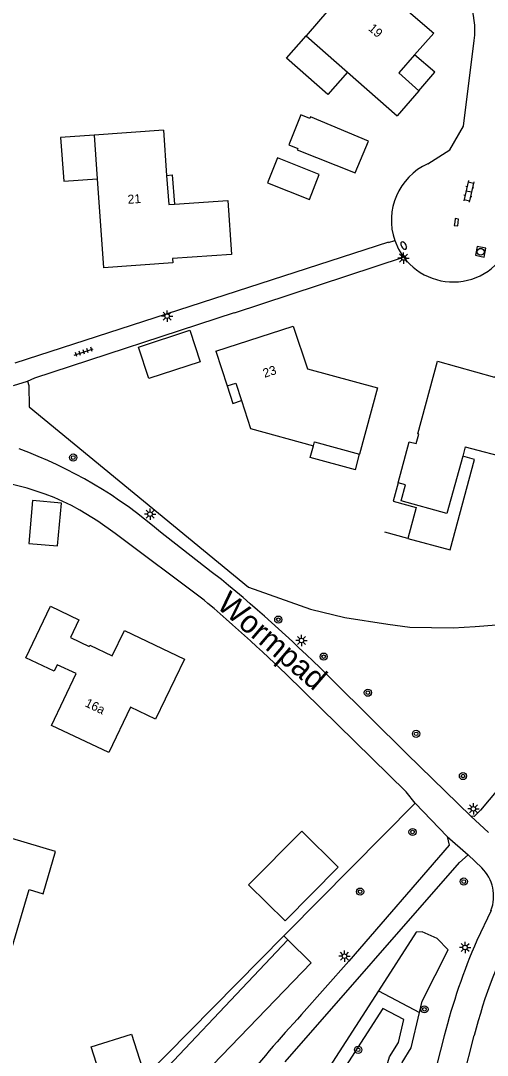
# Model space of a CAD drawing. Extents: x 131000 to 133013, y 393000 to 396501.
# Drawn here: x 131569 to 131620.8, y 395059.9 to 395174.9 of the extents above; entities that cross this region are included whole.
import ezdxf

# ---------------------------------------------------------------- set-up
doc = ezdxf.new("R2010")
doc.units = 0
for name, color, linetype in [('gg-afsc-erfafscheiding', 7, 'Continuous'), ('gg-afsc-hekwerk', 7, 'Continuous'), ('gg-afsc-muur', 7, 'Continuous'), ('gg-anno-huisnummerreeks BGT', 7, 'Continuous'), ('gg-anno-openbare ruimte label', 7, 'Continuous'), ('gg-bbg-bijgebouw', 7, 'Continuous'), ('gg-bbg-gedigitaliseerde bebouwing', 7, 'Continuous'), ('gg-bbg-gedigitaliseerde bijgebouw', 7, 'Continuous'), ('gg-bbg-hoofdgebouw', 7, 'Continuous'), ('gg-bbg-luifel en loopbrug', 7, 'Continuous'), ('gg-knt-verharding', 7, 'Continuous'), ('gg-knt-verharding nz', 7, 'Continuous'), ('gg-kntw-bovenkant insteek waterloop', 7, 'Continuous'), ('gt-grn-groengrens', 7, 'Continuous'), ('gt-grn-vlakafsluiter', 7, 'Continuous'), ('gt-symb-boom', 7, 'Continuous'), ('gt-symb-brandkraan', 7, 'Continuous'), ('gt-symb-klinker verharding', 7, 'Continuous'), ('gt-symb-kolk', 7, 'Continuous'), ('gt-symb-lichtmast', 7, 'Continuous'), ('gt-symb-rioolschacht', 7, 'Continuous'), ('gt-symb-tegel verharding', 7, 'Continuous')]:
    doc.layers.add(name, color=color, linetype=linetype)

# ---------------------------------------------------------------- blocks, each defined once
blk = doc.blocks.new('gt0-LMAST')
at = {"layer": 'gt-symb-lichtmast'}
for p, q in [((-0.18, 0.17), (-0.45, 0.44)), ((-0.01, 0.25), (-0.01, 0.62)), ((0.17, 0.17), (0.44, 0.44)), ((-0.26, 0), (-0.63, 0)), ((-0.18, -0.18), (-0.45, -0.45)), ((-0.01, -0.25), (-0.01, -0.63)), ((0.44, -0.45), (0.17, -0.18)), ((0.24, 0), (0.62, 0))]:
    blk.add_line(p, q, dxfattribs=at)
blk.add_circle((-0.01, 0), 0.25, dxfattribs=at)
blk = doc.blocks.new('gt0-KL1')
at = {"layer": 'gt-symb-klinker verharding'}
for p, q in [((-1.15, 0.3), (1.15, 0.3)), ((-1, -0.3), (-1, 0.3)), ((-0.5, 0.3), (-0.5, 0.45)), ((0, -0.3), (0, 0.3)), ((0.5, 0.3), (0.5, 0.45)), ((1, -0.3), (1, 0.3)), ((-1.15, -0.3), (1.15, -0.3)), ((-0.5, -0.45), (-0.5, -0.3)), ((0.5, -0.45), (0.5, -0.3))]:
    blk.add_line(p, q, dxfattribs=at)
blk = doc.blocks.new('gt0-BOOM')
at = {"layer": 'gt-symb-boom'}
for radius in [0.4, 0.2]:
    blk.add_circle((0, 0), radius, dxfattribs=at)
blk = doc.blocks.new('gt0-BR')
at = {"layer": 'gt-symb-brandkraan'}
for centre, radius, start, end in [((-0.24, 0), 0.206, 107.5669, 252.4331), ((0.6, -2.66), 3, 106.892, 107.5669), ((0, -0.69), 0.938, 73.108, 106.892), ((-0.6, -2.66), 3, 72.4331, 73.108), ((0.24, 0), 0.206, 287.567, 72.4331), ((0.6, 2.66), 3, 252.4331, 253.108), ((0, 0.69), 0.938, 253.108, 286.8921), ((-0.6, 2.66), 3, 286.8921, 287.567)]:
    blk.add_arc(centre, radius, start, end, dxfattribs=at)
blk = doc.blocks.new('gt0-KOLK')
at = {"layer": 'gt-symb-kolk'}
blk.add_lwpolyline([(0, 0), (0.37, 0), (0.37, 0.4), (-0.38, 0.4), (-0.38, 0), (0, 0)], dxfattribs=at)
blk = doc.blocks.new('gt0-RS')
at = {"layer": 'gt-symb-rioolschacht'}
blk.add_lwpolyline([(-0.5, -0.5), (0.5, -0.5), (0.5, 0.5), (-0.5, 0.5)], close=True, dxfattribs=at)
blk.add_circle((0, 0), 0.375, dxfattribs=at)
blk = doc.blocks.new('gt0-TEG1')
at = {"layer": 'gt-symb-tegel verharding'}
for p, q in [((-1.12, 0), (1.12, 0)), ((-0.9, -0.25), (-0.9, 0.25)), ((-0.45, -0.25), (-0.45, 0.25)), ((0, -0.25), (0, 0.25)), ((0.45, -0.25), (0.45, 0.25)), ((0.9, -0.25), (0.9, 0.25))]:
    blk.add_line(p, q, dxfattribs=at)

msp = doc.modelspace()

# ---------------------------------------------------------------- linework, layer by layer
at = {"layer": 'gg-afsc-erfafscheiding'}
msp.add_arc((131561.86, 395095.82), 28.25, 61.0237, 95.4352, dxfattribs=at)
at = {"layer": 'gg-afsc-hekwerk'}
for p, q in [((131609.83, 395150.3), (131568.33, 395136.87)), ((131598.57, 395073.6), (131612.81, 395087.95))]:
    msp.add_line(p, q, dxfattribs=at)
for points in [[(131569.71, 395134.88), (131570.55, 395135.23), (131592.71, 395142.51), (131592.73, 395142.46)], [(131569.71, 395134.88), (131569.86, 395134.39), (131569.9, 395132.01), (131594.27, 395111.97), (131601.15, 395109.51), (131605, 395108.58), (131609.76, 395107.86), (131612.21, 395107.53), (131617.04, 395107.46), (131619.47, 395107.58), (131621.85, 395107.8), (131626.63, 395108.58), (131631.32, 395109.81), (131633.67, 395110.6), (131635.78, 395111.84), (131649.87, 395124.48)], [(131589.34, 395110.53), (131579.45, 395117.92), (131577.55, 395119.3), (131575.55, 395120.53)]]:
    msp.add_lwpolyline(points, dxfattribs=at)
at = {"layer": 'gg-afsc-muur'}
msp.add_line((131611.97, 395117.39), (131609.42, 395118.08), dxfattribs=at)
at = {"layer": 'gg-bbg-bijgebouw'}
for points in [[(131606.14, 395158), (131607.61, 395161.54), (131601.15, 395164.23), (131601.08, 395164.07)], [(131599.75, 395160.74), (131599.68, 395160.58), (131606.14, 395158)], [(131596.4, 395156.89), (131601.05, 395155.07), (131602.14, 395157.85), (131597.49, 395159.67), (131596.4, 395156.89)]]:
    msp.add_lwpolyline(points, dxfattribs=at)
at = {"layer": 'gg-bbg-gedigitaliseerde bebouwing'}
for p, q in [((131606.88, 395180.43), (131600.69, 395173.26)), ((131600.69, 395173.26), (131605.29, 395169.21)), ((131605.29, 395169.21), (131610.8, 395164.36)), ((131584.83, 395162.75), (131577.12, 395162.21)), ((131577.12, 395162.21), (131577.46, 395157.35)), ((131577.46, 395157.35), (131578.15, 395147.47)), ((131590.65, 395138.21), (131591.9, 395134.33)), ((131618.37, 395127.58), (131618.08, 395126.52)), ((131618.37, 395127.58), (131624.21, 395126.03))]:
    msp.add_line(p, q, dxfattribs=at)
for points in [[(131591.9, 395134.33), (131592.87, 395134.64), (131593.5, 395132.7)], [(131593.5, 395132.7), (131594.51, 395129.6), (131601.49, 395127.69)], [(131601.49, 395127.69), (131601.6, 395128.11), (131606.63, 395126.74)], [(131618.08, 395126.52), (131616.33, 395120.17), (131611.24, 395121.55), (131611.74, 395123.36), (131610.91, 395123.58)], [(131554.59, 395075.44), (131561.38, 395073.42), (131561.22, 395072.89), (131567.73, 395070.96), (131569.92, 395078.35), (131571.45, 395077.9), (131572.84, 395082.59), (131562.7, 395085.58)]]:
    msp.add_lwpolyline(points, dxfattribs=at)
at = {"layer": 'gg-bbg-gedigitaliseerde bijgebouw'}
for points in [[(131601.08, 395164.07), (131600.08, 395164.47), (131598.75, 395161.14), (131599.75, 395160.74)], [(131582.07, 395138.66), (131587.77, 395140.53), (131588.92, 395137.02), (131583.22, 395135.15), (131582.07, 395138.66)], [(131569.85, 395116.84), (131573.06, 395116.55), (131573.49, 395121.3), (131570.28, 395121.59), (131569.85, 395116.84)], [(131594.29, 395078.87), (131600.2, 395084.86), (131604.25, 395080.86), (131598.35, 395074.87), (131594.29, 395078.87)], [(131576.81, 395060.87), (131581.29, 395062.29), (131582.46, 395058.6), (131577.98, 395057.18), (131576.81, 395060.87)]]:
    msp.add_lwpolyline(points, dxfattribs=at)
at = {"layer": 'gg-bbg-hoofdgebouw'}
for p, q in [((131613.22, 395167.15), (131610.8, 395164.36)), ((131584.83, 395162.75), (131585.18, 395157.74))]:
    msp.add_line(p, q, dxfattribs=at)
for points in [[(131606.88, 395180.43), (131614.86, 395173.55), (131612.73, 395171.14)], [(131612.73, 395171.14), (131610.97, 395169.14), (131613.22, 395167.15)], [(131585.18, 395157.74), (131585.41, 395154.49), (131586.04, 395154.53)], [(131586.04, 395154.53), (131591.99, 395154.95), (131592.4, 395148.96), (131585.84, 395148.51), (131585.86, 395148), (131578.15, 395147.47)], [(131590.65, 395138.21), (131599.26, 395140.99), (131600.82, 395136.23), (131608.63, 395134.13), (131606.63, 395126.74)], [(131613.1, 395129.02), (131615.29, 395137.08), (131621.62, 395135.32), (131626.24, 395140.05)], [(131610.91, 395123.58), (131612.13, 395128.12), (131612.92, 395127.92), (131613.21, 395128.99), (131613.1, 395129.02)], [(131569.54, 395104.13), (131572.27, 395109.84), (131575.42, 395108.33), (131574.48, 395106.36), (131576.56, 395105.37), (131576.64, 395105.53), (131579.14, 395104.34), (131580.49, 395107.16), (131587.15, 395103.98), (131583.96, 395097.31), (131581.15, 395098.65), (131578.75, 395093.59)], [(131578.75, 395093.59), (131572.39, 395096.61), (131575.11, 395102.37), (131573.01, 395103.35), (131572.68, 395102.62), (131569.54, 395104.13)]]:
    msp.add_lwpolyline(points, dxfattribs=at)
at = {"layer": 'gg-bbg-luifel en loopbrug'}
msp.add_line((131606.17, 395125.02), (131606.63, 395126.74), dxfattribs=at)
for points in [[(131605.29, 395169.21), (131603.11, 395166.73), (131598.51, 395170.78), (131600.69, 395173.26)], [(131613.22, 395167.15), (131614.99, 395169.19), (131612.73, 395171.14)], [(131577.12, 395162.21), (131573.4, 395161.95), (131573.74, 395157.09), (131577.46, 395157.35)], [(131585.18, 395157.74), (131585.81, 395157.79), (131586.04, 395154.53)], [(131591.9, 395134.33), (131592.53, 395132.39), (131593.5, 395132.7)], [(131606.17, 395125.02), (131601.13, 395126.38), (131601.49, 395127.69)], [(131610.91, 395123.58), (131610.35, 395121.52), (131612.9, 395120.83), (131611.97, 395117.39), (131616.68, 395116.12), (131619.39, 395126.17), (131618.08, 395126.52)]]:
    msp.add_lwpolyline(points, dxfattribs=at)
at = {"layer": 'gg-knt-verharding'}
for p, q in [((131609.83, 395150.27), (131610.53, 395150.5)), ((131609.83, 395150.3), (131609.83, 395150.27)), ((131592.73, 395142.46), (131611.52, 395148.63)), ((131568.18, 395134.39), (131569.71, 395134.88)), ((131589.34, 395110.53), (131589.77, 395110.17)), ((131616.35, 395084.25), (131612.81, 395087.95)), ((131618.7, 395082.23), (131620.19, 395080.77)), ((131621.23, 395076.03), (131619.65, 395072.71)), ((131616.02, 395062.09), (131613.55, 395052.51)), ((131616.57, 395051.21), (131619.37, 395062.13))]:
    msp.add_line(p, q, dxfattribs=at)
for points in [[(131614.21, 395159.02), (131616.65, 395160.57), (131618.16, 395163.19), (131619.36, 395172.74)], [(131610.53, 395150.5), (131610.95, 395149.53), (131611.52, 395148.63)], [(131591.26, 395112.83), (131590.14, 395113.68), (131584.5, 395118.09)], [(131618.99, 395086.5), (131611.86, 395093.45), (131603.7, 395101.56)], [(131612.81, 395087.95), (131611.8, 395089.22), (131600.4, 395100.41)], [(131630.16, 395098.84), (131622.95, 395090.64), (131620.05, 395087.18), (131619.34, 395086.47), (131618.99, 395086.5)], [(131616.35, 395084.25), (131616.58, 395083.29), (131605.42, 395070.4), (131600.17, 395064.46)], [(131598.35, 395059.23), (131617.71, 395081.37), (131618.7, 395082.23)]]:
    msp.add_lwpolyline(points, dxfattribs=at)
for centre, radius, start, end in [((131610.4, 395173.87), 9.03, 352.8391, 48.9394), ((131617.02, 395152.75), 6.87, 114.1801, 199.1456), ((131617.02, 395152.76), 6.87, 216.8822, 349.9718), ((131551.46, 395079.94), 50.46, 49.0983, 69.9296), ((131476.04, 394973.15), 181.07, 45.1684, 50.4794), ((131455.35, 394953.04), 206.78, 45.4547, 49.4542), ((131617.12, 395077.62), 4.4, 338.8749, 45.768), ((131669.88, 395049.66), 52.03, 151.0892, 166.1372), ((131683.63, 395044.94), 69.74, 156.5303, 165.7603), ((131707.41, 394965.47), 145.94, 137.29, 145.7527)]:
    msp.add_arc(centre, radius, start, end, dxfattribs=at)
at = {"layer": 'gg-knt-verharding nz'}
for p, q in [((131618.99, 395086.5), (131620.96, 395084.69)), ((131616.35, 395084.25), (131618.7, 395082.23))]:
    msp.add_line(p, q, dxfattribs=at)
at = {"layer": 'gg-kntw-bovenkant insteek waterloop'}
for points in [[(131598.64, 395072.77), (131561.81, 395033.81), (131564.44, 395032.06)], [(131564.44, 395032.06), (131601.25, 395070.21), (131598.64, 395072.77)]]:
    msp.add_lwpolyline(points, dxfattribs=at)
at = {"layer": 'gt-grn-groengrens'}
for p, q in [((131598.64, 395072.77), (131598.19, 395073.22)), ((131608.71, 395067.1), (131613.29, 395064.7))]:
    msp.add_line(p, q, dxfattribs=at)
for points in [[(131613.29, 395064.7), (131613.59, 395065.96), (131616.47, 395071.65), (131615.25, 395072.91), (131613.56, 395073.65), (131612.91, 395073.62), (131608.71, 395067.1)], [(131608.71, 395067.1), (131581.75, 395025.28), (131576.55, 395018.81), (131569.49, 395012.79), (131555.97, 395004.52), (131558.41, 394996.05), (131560.51, 394989.81), (131587.32, 395019.85), (131605.1, 395038.62), (131609.02, 395051.37), (131611.34, 395059.15), (131612.34, 395060.77), (131613.29, 395064.7)], [(131557.73, 395003.83), (131559.85, 394996.5), (131561.11, 394992.74), (131586.22, 395020.87), (131603.77, 395039.4), (131607.58, 395051.8), (131609.96, 395059.77), (131610.94, 395061.35), (131611.55, 395063.92), (131609.22, 395065.14), (131582.97, 395024.4), (131577.63, 395017.76), (131570.38, 395011.58), (131557.73, 395003.83)]]:
    msp.add_lwpolyline(points, dxfattribs=at)
at = {"layer": 'gt-grn-vlakafsluiter'}
for p, q in [((131598.57, 395073.6), (131598.19, 395073.22)), ((131598.19, 395073.22), (131552.49, 395026.83))]:
    msp.add_line(p, q, dxfattribs=at)

# ---------------------------------------------------------------- block references
at = {"layer": 'gt-symb-boom'}
for p in [(131574.8, 395126.37), (131597.59, 395108.36), (131602.63, 395104.25), (131607.55, 395100.24), (131612.9, 395095.67), (131618.11, 395090.98), (131612.51, 395084.76), (131618.2, 395079.25), (131606.68, 395078.13), (131613.83, 395065.05), (131606.46, 395060.55)]:
    msp.add_blockref('gt0-BOOM', p, dxfattribs=at)
at = {"layer": 'gt-symb-brandkraan', "rotation": -60.511092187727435}
msp.add_blockref('gt0-BR', (131611.53, 395149.93), dxfattribs=at)
at = {"layer": 'gt-symb-klinker verharding', "rotation": -103.1191446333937}
msp.add_blockref('gt0-KL1', (131618.77, 395155.96), dxfattribs=at)
at = {"layer": 'gt-symb-kolk', "rotation": -96.42874774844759}
msp.add_blockref('gt0-KOLK', (131617.19, 395152.55), dxfattribs=at)
at = {"layer": 'gt-symb-lichtmast'}
for p in [(131611.52, 395148.55), (131585.24, 395142.09), (131583.35, 395120.08), (131600.17, 395106.04), (131619.28, 395087.34), (131618.35, 395071.92), (131604.95, 395070.95)]:
    msp.add_blockref('gt0-LMAST', p, dxfattribs=at)
at = {"layer": 'gt-symb-rioolschacht', "rotation": -101.42232107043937}
msp.add_blockref('gt0-RS', (131620.08, 395149.25), dxfattribs=at)
at = {"layer": 'gt-symb-tegel verharding', "rotation": 18.362468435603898}
msp.add_blockref('gt0-TEG1', (131575.97, 395138.11), dxfattribs=at)

# ---------------------------------------------------------------- texts
at = {"layer": 'gg-anno-huisnummerreeks BGT'}
for s, rotation, p in [('19', 319.2, (131607.52, 395173.94)), ('21', 4, (131580.88, 395154.57)), ('23', 17.9, (131596.06, 395135.23)), ('16a', 334.5, (131576.02, 395098.76))]:
    msp.add_text(s, height=1, rotation=rotation, dxfattribs=at).set_placement(p)
at = {"layer": 'gg-anno-openbare ruimte label'}
msp.add_text('Wormpad', height=2.5, rotation=319.4, dxfattribs=at).set_placement((131590.61, 395109.79))

doc.saveas('drawing.dxf')
